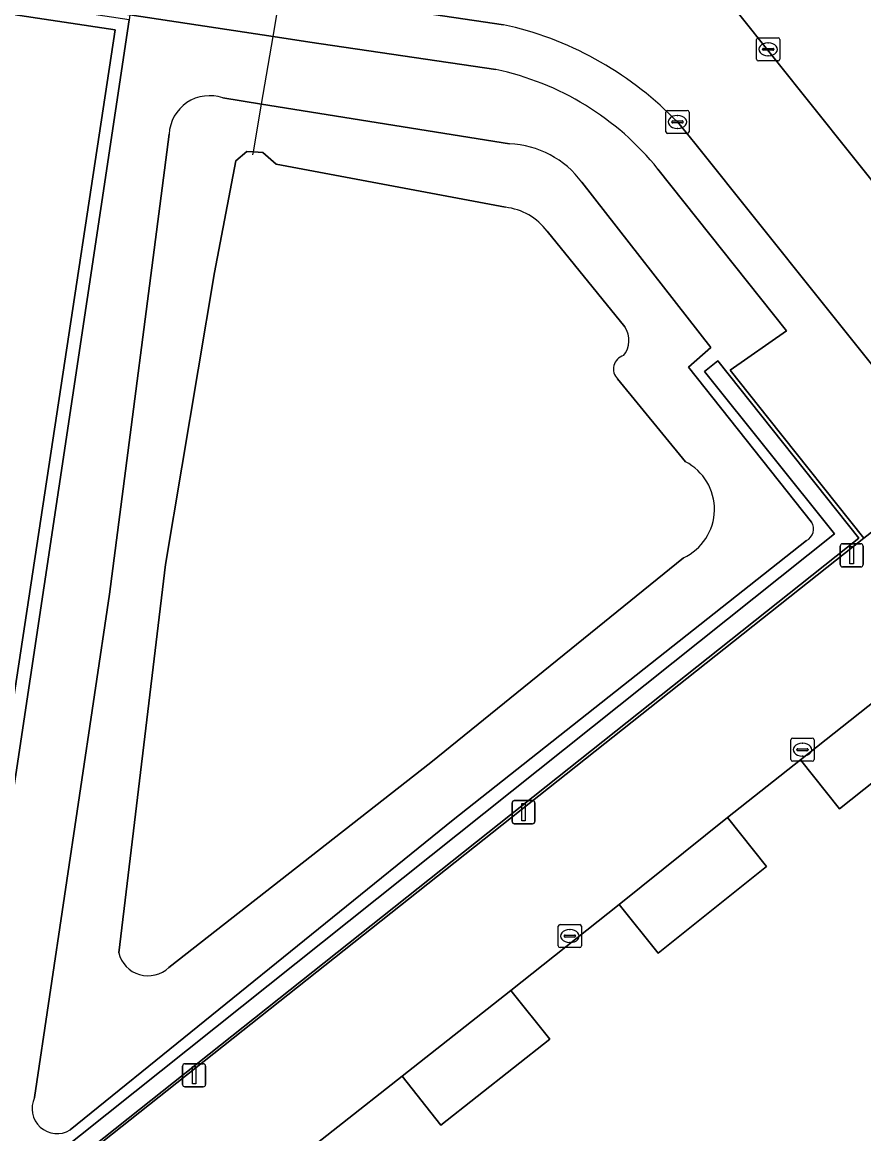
# Model space of a CAD drawing. Extents: x 164148 to 165261, y 382513 to 383432.
# Drawn here: x 165016.8 to 165053.17, y 382717.7 to 382765.77 of the extents above; entities that cross this region are included whole.
import ezdxf

# ---------------------------------------------------------------- set-up
doc = ezdxf.new("R2010")
doc.units = 0
for name, color, linetype in [('IMGEO_Duiker', 7, 'Continuous'), ('IMGEO_Erf', 7, 'Continuous'), ('IMGEO_Groenvoorziening', 7, 'Continuous'), ('IMGEO_Kolk', 7, 'Continuous'), ('IMGEO_Lichtmast', 7, 'Continuous'), ('IMGEO_Meer_plas_ven_vijver', 7, 'Continuous'), ('IMGEO_Muur', 7, 'Continuous'), ('IMGEO_Pand', 7, 'Continuous'), ('IMGEO_Rijbaan_lokaal_open', 7, 'Continuous'), ('IMGEO_Voetpad_open', 7, 'Continuous')]:
    doc.layers.add(name, color=color, linetype=linetype)

msp = doc.modelspace()

# ---------------------------------------------------------------- linework, layer by layer
at = {"layer": 'IMGEO_Duiker'}
msp.add_lwpolyline([(165026.769, 382760.035), (165026.791, 382760.166), (165027.14, 382762.227), (165027.636, 382765.153), (165028.802, 382772.038), (165029.198, 382774.373)], dxfattribs=at)
at = {"layer": 'IMGEO_Erf'}
msp.add_lwpolyline([(165059.775, 382715.747), (165062.79, 382718.219), (165068.834, 382722.974), (165069.879, 382723.802), (165071.434, 382725.013), (165059.091, 382740.659), (165055.145, 382737.603), (165056.824, 382735.488), (165052.122, 382731.755), (165050.443, 382733.87), (165047.284, 382731.372), (165048.97, 382729.263), (165044.279, 382725.513), (165042.593, 382727.622), (165037.915, 382723.899), (165039.595, 382721.787), (165034.884, 382718.072), (165033.213, 382720.191), (165027.651, 382715.805)], dxfattribs=at)
at = {"layer": 'IMGEO_Groenvoorziening'}
for points in [[(164997.52, 382612.103), (165020.819, 382765.438), (164978.237, 382771.852), (164978.243, 382771.887), (164977.759, 382771.609), (164977.643, 382770.78), (164976.956, 382765.895), (164976.796, 382764.799), (164989.047, 382762.916), (164989.328, 382764.65), (164990.564, 382764.45), (164990.297, 382762.731), (165014.336, 382759.108), (165011.436, 382739.279), (164968.621, 382745.721), (164918.462, 382753.249), (164917.921, 382753.31), (164917.785, 382752.413), (164916.634, 382744.841), (164899.875, 382633.059)], [(165029.223, 382764.913), (165027.636, 382765.153), (165021.448, 382766.088), (165021.417, 382765.877), (165013.461, 382712.992), (165051.904, 382743.642), (165046.284, 382750.667), (165046.863, 382751.124), (165052.963, 382743.453), (165013.309, 382711.956), (164998.342, 382612.71), (165009.071, 382611.02), (165009.112, 382611.273), (164998.542, 382612.864), (165003.419, 382644.85), (165010.88, 382694.658), (165013.444, 382711.968), (165053.169, 382743.459), (165049.073, 382748.612), (165047.393, 382750.726), (165049.836, 382752.419), (165044.276, 382759.42)], [(165047.646, 382766.289), (165054.269, 382757.984), (165060.561, 382750.064), (165073.273, 382734.06), (165073.8, 382733.397), (165074.165, 382732.938), (165086.127, 382717.847), (165086.522, 382717.349), (165086.639, 382717.201), (165119.226, 382676.121), (165121.334, 382673.464), (165129.475, 382663.152), (165146.697, 382641.47)], [(165037.261, 382763.722), (165029.223, 382764.913)], [(165037.857, 382760.516), (165027.14, 382762.227), (165025.47, 382762.494)], [(165025.47, 382762.494), (165027.14, 382762.227), (165037.857, 382760.516)], [(165023.147, 382760.924), (165020.575, 382741.029), (165017.332, 382719.266)], [(165017.332, 382719.266), (165020.575, 382741.029), (165023.147, 382760.924)], [(165020.968, 382725.531), (165022.99, 382742.322), (165025.112, 382754.94), (165026.026, 382759.777), (165026.504, 382760.186), (165026.791, 382760.166), (165027.198, 382760.138), (165027.769, 382759.626), (165037.684, 382757.766)], [(165050.913, 382744.15), (165045.592, 382750.858), (165046.561, 382751.701), (165040.991, 382758.85)], [(165040.991, 382758.85), (165046.561, 382751.701), (165045.592, 382750.858), (165050.913, 382744.15)], [(165039.482, 382756.731), (165042.85, 382752.592)], [(165042.53, 382750.346), (165045.464, 382746.761)], [(165018.867, 382717.866), (165035.429, 382731.279), (165050.691, 382743.358)], [(165050.691, 382743.358), (165035.429, 382731.279), (165018.867, 382717.866)], [(165045.375, 382742.609), (165034.456, 382733.75), (165023.131, 382724.891)]]:
    msp.add_lwpolyline(points, dxfattribs=at)
for centre, radius, start, end in [((165034.741, 382751.743), 12.242, 38.8409, 78.121), ((165024.889, 382760.85), 1.743, 70.5291, 177.5765), ((165024.889, 382760.85), 1.743, 70.5291, 177.5765), ((165037.663, 382756.371), 4.15, 36.6881, 87.3227), ((165037.663, 382756.371), 4.15, 36.6881, 87.3227), ((165037.402, 382755.196), 2.585, 36.4162, 83.7309), ((165041.975, 382752.018), 1.046, 320.5305, 33.2789), ((165042.954, 382750.775), 0.603, 106.433, 225.3607), ((165044.407, 382744.707), 2.31, 294.7611, 62.783), ((165050.457, 382743.851), 0.546, 295.4197, 33.2636), ((165050.457, 382743.851), 0.546, 295.4197, 33.2636), ((165022.234, 382725.834), 1.302, 193.4792, 313.5554), ((165018.304, 382718.79), 1.082, 153.898, 301.3691), ((165018.304, 382718.79), 1.082, 153.898, 301.3691)]:
    msp.add_arc(centre, radius, start, end, dxfattribs=at)
at = {"layer": 'IMGEO_Kolk'}
for p, q in [((165048.539, 382764.171), (165048.539, 382765.023)), ((165048.614, 382765.097), (165049.466, 382765.097)), ((165049.54, 382765.023), (165049.54, 382764.171)), ((165048.798, 382764.591), (165048.798, 382764.603)), ((165049.236, 382764.554), (165048.838, 382764.554)), ((165048.841, 382764.64), (165049.239, 382764.64)), ((165049.027, 382764.877), (165049.052, 382764.877)), ((165049.282, 382764.603), (165049.282, 382764.591)), ((165049.466, 382764.097), (165048.614, 382764.097)), ((165049.05, 382764.317), (165049.025, 382764.317)), ((165044.616, 382761.031), (165044.616, 382761.883)), ((165044.691, 382761.957), (165045.543, 382761.957)), ((165045.104, 382761.737), (165045.129, 382761.737)), ((165045.617, 382761.883), (165045.617, 382761.031)), ((165044.875, 382761.451), (165044.875, 382761.463)), ((165045.313, 382761.414), (165044.915, 382761.414)), ((165044.918, 382761.5), (165045.316, 382761.5)), ((165045.127, 382761.177), (165045.102, 382761.177)), ((165045.359, 382761.463), (165045.359, 382761.451)), ((165045.543, 382760.957), (165044.691, 382760.957)), ((165050.02, 382733.884), (165050.02, 382734.736)), ((165050.095, 382734.81), (165050.947, 382734.81)), ((165051.021, 382734.736), (165051.021, 382733.884)), ((165050.279, 382734.304), (165050.279, 382734.316)), ((165050.717, 382734.267), (165050.319, 382734.267)), ((165050.322, 382734.353), (165050.72, 382734.353)), ((165050.508, 382734.59), (165050.533, 382734.59)), ((165050.763, 382734.316), (165050.763, 382734.304)), ((165050.947, 382733.81), (165050.095, 382733.81)), ((165050.531, 382734.03), (165050.506, 382734.03)), ((165039.966, 382725.825), (165039.966, 382726.677)), ((165040.041, 382726.751), (165040.893, 382726.751)), ((165040.454, 382726.531), (165040.479, 382726.531)), ((165040.967, 382726.677), (165040.967, 382725.825)), ((165040.225, 382726.245), (165040.225, 382726.257)), ((165040.663, 382726.208), (165040.265, 382726.208)), ((165040.268, 382726.294), (165040.666, 382726.294)), ((165040.709, 382726.257), (165040.709, 382726.245)), ((165040.893, 382725.751), (165040.041, 382725.751)), ((165040.477, 382725.971), (165040.452, 382725.971))]:
    msp.add_line(p, q, dxfattribs=at)
for points in [[(165048.539, 382764.171), (165048.539, 382765.023)], [(165048.614, 382765.097), (165049.466, 382765.097)], [(165049.54, 382765.023), (165049.54, 382764.171)], [(165049.466, 382764.097), (165048.614, 382764.097)], [(165044.616, 382761.031), (165044.616, 382761.883)], [(165044.691, 382761.957), (165045.543, 382761.957)], [(165045.617, 382761.883), (165045.617, 382761.031)], [(165045.543, 382760.957), (165044.691, 382760.957)], [(165050.02, 382733.884), (165050.02, 382734.736)], [(165050.095, 382734.81), (165050.947, 382734.81)], [(165051.021, 382734.736), (165051.021, 382733.884)], [(165050.947, 382733.81), (165050.095, 382733.81)], [(165039.966, 382725.825), (165039.966, 382726.677)], [(165040.041, 382726.751), (165040.893, 382726.751)], [(165040.967, 382726.677), (165040.967, 382725.825)], [(165040.893, 382725.751), (165040.041, 382725.751)]]:
    msp.add_lwpolyline(points, dxfattribs=at)
for centre, radius, start, end in [((165048.616, 382765.021), 0.0765, 91.552, 178.448), ((165048.616, 382765.021), 0.0765, 91.552, 178.448), ((165049.464, 382765.021), 0.0765, 1.552, 88.448), ((165049.464, 382765.021), 0.0765, 1.552, 88.448), ((165048.838, 382764.6), 0.0403, 85.8775, 175.7526), ((165048.835, 382764.59), 0.0366, 178.938, 274.7102), ((165049.239, 382764.597), 0.043, 264.8664, 352.4533), ((165049.243, 382764.602), 0.0386, 1.7309, 96.639), ((165048.616, 382764.173), 0.0765, 181.552, 268.448), ((165048.616, 382764.173), 0.0765, 181.552, 268.448), ((165049.464, 382764.173), 0.0765, 271.552, 358.448), ((165049.464, 382764.173), 0.0765, 271.552, 358.448), ((165044.693, 382761.881), 0.0765, 91.552, 178.448), ((165044.693, 382761.881), 0.0765, 91.552, 178.448), ((165045.541, 382761.881), 0.0765, 1.552, 88.448), ((165045.541, 382761.881), 0.0765, 1.552, 88.448), ((165044.915, 382761.46), 0.0403, 85.8775, 175.7526), ((165044.912, 382761.45), 0.0366, 178.938, 274.7102), ((165045.316, 382761.457), 0.043, 264.8664, 352.4533), ((165045.32, 382761.462), 0.0386, 1.7309, 96.639), ((165044.693, 382761.033), 0.0765, 181.552, 268.448), ((165044.693, 382761.033), 0.0765, 181.552, 268.448), ((165045.541, 382761.033), 0.0765, 271.552, 358.448), ((165045.541, 382761.033), 0.0765, 271.552, 358.448), ((165050.097, 382734.734), 0.0765, 91.552, 178.448), ((165050.097, 382734.734), 0.0765, 91.552, 178.448), ((165050.945, 382734.734), 0.0765, 1.552, 88.448), ((165050.945, 382734.734), 0.0765, 1.552, 88.448), ((165050.319, 382734.313), 0.0403, 85.8775, 175.7526), ((165050.316, 382734.303), 0.0366, 178.938, 274.7102), ((165050.72, 382734.31), 0.043, 264.8664, 352.4533), ((165050.724, 382734.315), 0.0386, 1.7309, 96.639), ((165050.097, 382733.886), 0.0765, 181.552, 268.448), ((165050.097, 382733.886), 0.0765, 181.552, 268.448), ((165050.945, 382733.886), 0.0765, 271.552, 358.448), ((165050.945, 382733.886), 0.0765, 271.552, 358.448), ((165040.043, 382726.675), 0.0765, 91.552, 178.448), ((165040.043, 382726.675), 0.0765, 91.552, 178.448), ((165040.891, 382726.675), 0.0765, 1.552, 88.448), ((165040.891, 382726.675), 0.0765, 1.552, 88.448), ((165040.265, 382726.254), 0.0403, 85.8775, 175.7526), ((165040.262, 382726.244), 0.0366, 178.938, 274.7102), ((165040.666, 382726.251), 0.043, 264.8664, 352.4533), ((165040.67, 382726.256), 0.0386, 1.7309, 96.639), ((165040.043, 382725.827), 0.0765, 181.552, 268.448), ((165040.043, 382725.827), 0.0765, 181.552, 268.448), ((165040.891, 382725.827), 0.0765, 271.552, 358.448), ((165040.891, 382725.827), 0.0765, 271.552, 358.448)]:
    msp.add_arc(centre, radius, start, end, dxfattribs=at)
for centre, major_axis, ratio, start_param, end_param in [((165049.026, 382764.597), (-0.387, 0.002), 0.722429, 4.712389, 7.853982), ((165049.051, 382764.597), (-0.39, 0.002), 0.717154, 1.570796, 4.712389), ((165045.103, 382761.457), (-0.387, 0.002), 0.722429, 4.712389, 7.853982), ((165045.128, 382761.457), (-0.39, 0.002), 0.717154, 1.570796, 4.712389), ((165050.507, 382734.31), (-0.387, 0.002), 0.722429, 4.712389, 7.853982), ((165050.532, 382734.31), (-0.39, 0.002), 0.717154, 1.570796, 4.712389), ((165040.453, 382726.251), (-0.387, 0.002), 0.722429, 4.712389, 7.853982), ((165040.478, 382726.251), (-0.39, 0.002), 0.717154, 1.570796, 4.712389)]:
    msp.add_ellipse(centre, major_axis=major_axis, ratio=ratio, start_param=start_param, end_param=end_param, dxfattribs=at)
at = {"layer": 'IMGEO_Lichtmast'}
for p, q in [((165052.153, 382742.316), (165052.153, 382743.116)), ((165052.153, 382743.116), (165052.153, 382742.316)), ((165052.253, 382743.216), (165053.043, 382743.216)), ((165053.043, 382743.216), (165052.253, 382743.216)), ((165053.143, 382743.116), (165053.143, 382742.316)), ((165053.143, 382742.316), (165053.143, 382743.116)), ((165053.043, 382742.216), (165052.253, 382742.216)), ((165052.253, 382742.216), (165053.043, 382742.216)), ((165037.966, 382731.209), (165037.966, 382732.009)), ((165037.966, 382732.009), (165037.966, 382731.209)), ((165038.066, 382732.109), (165038.856, 382732.109)), ((165038.856, 382732.109), (165038.066, 382732.109)), ((165038.956, 382732.009), (165038.956, 382731.209)), ((165038.956, 382731.209), (165038.956, 382732.009)), ((165038.856, 382731.109), (165038.066, 382731.109)), ((165038.066, 382731.109), (165038.856, 382731.109)), ((165023.73, 382719.832), (165023.73, 382720.632)), ((165023.73, 382720.632), (165023.73, 382719.832)), ((165023.83, 382720.732), (165024.62, 382720.732)), ((165024.62, 382720.732), (165023.83, 382720.732)), ((165024.72, 382720.632), (165024.72, 382719.832)), ((165024.72, 382719.832), (165024.72, 382720.632)), ((165024.62, 382719.732), (165023.83, 382719.732)), ((165023.83, 382719.732), (165024.62, 382719.732))]:
    msp.add_line(p, q, dxfattribs=at)
for points in [[(165052.573, 382743.091), (165052.723, 382743.091), (165052.723, 382742.341), (165052.573, 382742.341), (165052.573, 382743.091)], [(165038.386, 382731.984), (165038.536, 382731.984), (165038.536, 382731.234), (165038.386, 382731.234), (165038.386, 382731.984)], [(165024.15, 382720.607), (165024.3, 382720.607), (165024.3, 382719.857), (165024.15, 382719.857), (165024.15, 382720.607)]]:
    msp.add_lwpolyline(points, dxfattribs=at)
for centre, start, end in [((165052.253, 382743.116), 90, 180), ((165052.253, 382743.116), 90, 180), ((165053.043, 382743.116), 0, 90), ((165053.043, 382743.116), 360, 90), ((165052.253, 382742.316), 180, 270), ((165052.253, 382742.316), 180, 270), ((165053.043, 382742.316), 270, 0), ((165053.043, 382742.316), 270, 0), ((165038.066, 382732.009), 90, 180), ((165038.066, 382732.009), 90, 180), ((165038.856, 382732.009), 0, 90), ((165038.856, 382732.009), 360, 90), ((165038.066, 382731.209), 180, 270), ((165038.066, 382731.209), 180, 270), ((165038.856, 382731.209), 270, 0), ((165038.856, 382731.209), 270, 0), ((165023.83, 382720.632), 90, 180), ((165023.83, 382720.632), 90, 180), ((165024.62, 382720.632), 0, 90), ((165024.62, 382720.632), 360, 90), ((165023.83, 382719.832), 180, 270), ((165023.83, 382719.832), 180, 270), ((165024.62, 382719.832), 270, 0), ((165024.62, 382719.832), 270, 0)]:
    msp.add_arc(centre, 0.1, start, end, dxfattribs=at)
at = {"layer": 'IMGEO_Meer_plas_ven_vijver'}
for points in [[(165037.684, 382757.766), (165027.769, 382759.626), (165027.198, 382760.138), (165026.791, 382760.166), (165026.504, 382760.186), (165026.026, 382759.777), (165025.112, 382754.94), (165022.99, 382742.322), (165020.968, 382725.531)], [(165042.85, 382752.592), (165039.482, 382756.731)], [(165045.464, 382746.761), (165042.53, 382750.346)], [(165023.131, 382724.891), (165034.456, 382733.75), (165045.375, 382742.609)]]:
    msp.add_lwpolyline(points, dxfattribs=at)
for centre, radius, start, end in [((165037.402, 382755.196), 2.585, 36.4162, 83.7309), ((165041.975, 382752.018), 1.046, 320.5305, 33.2789), ((165042.954, 382750.775), 0.603, 106.433, 225.3607), ((165044.407, 382744.707), 2.31, 294.7611, 62.783), ((165022.234, 382725.834), 1.302, 193.4792, 313.5554)]:
    msp.add_arc(centre, radius, start, end, dxfattribs=at)
at = {"layer": 'IMGEO_Muur'}
msp.add_lwpolyline([(164922.444, 382780.701), (164922.379, 382780.213), (164978.243, 382771.887), (164978.237, 382771.852), (165020.819, 382765.438), (164997.52, 382612.103), (165008.953, 382610.331), (165009.071, 382611.02), (164998.342, 382612.71), (165013.309, 382711.956), (165052.963, 382743.453), (165046.863, 382751.124), (165046.284, 382750.667), (165051.904, 382743.642), (165013.461, 382712.992), (165021.417, 382765.877), (164978.327, 382772.394), (164978.319, 382772.347)], close=True, dxfattribs=at)
at = {"layer": 'IMGEO_Pand'}
for points in [[(165056.824, 382735.488), (165055.145, 382737.603), (165050.443, 382733.87), (165052.122, 382731.755)], [(165048.97, 382729.263), (165047.284, 382731.372), (165042.593, 382727.622), (165044.279, 382725.513)], [(165039.595, 382721.787), (165037.915, 382723.899), (165033.213, 382720.191), (165034.884, 382718.072)]]:
    msp.add_lwpolyline(points, close=True, dxfattribs=at)
at = {"layer": 'IMGEO_Rijbaan_lokaal_open'}
for points in [[(164991.105, 382777.717), (164991.2, 382778.466), (164990.931, 382778.502), (164990.853, 382777.76), (164971.059, 382780.72), (164971.163, 382781.459), (164970.897, 382781.5), (164970.742, 382780.765), (164952.061, 382783.58), (164952.161, 382784.322), (164951.9, 382784.367), (164951.775, 382783.642), (164932.756, 382786.49), (164932.865, 382787.235), (164932.64, 382787.291), (164932.483, 382786.528), (164930.899, 382786.746), (164930.148, 382781.796), (165029.503, 382766.864), (165037.597, 382765.661)], [(165044.946, 382761.622), (165045.117, 382761.457), (165045.875, 382760.542), (165051.257, 382753.793), (165056.624, 382747.089), (165057.084, 382746.514), (165060.715, 382741.896), (165069.358, 382730.956), (165069.887, 382730.286), (165073.8, 382733.397), (165073.273, 382734.06), (165060.561, 382750.064), (165054.269, 382757.984), (165047.646, 382766.289)], [(165027.651, 382715.805), (165033.213, 382720.191), (165037.915, 382723.899), (165042.593, 382727.622), (165047.284, 382731.372), (165050.443, 382733.87), (165055.145, 382737.603), (165059.091, 382740.659), (165059.877, 382741.231), (165056.218, 382745.838), (165053.169, 382743.459), (165013.444, 382711.968)]]:
    msp.add_lwpolyline(points, dxfattribs=at)
msp.add_arc((165034.475, 382751.276), 14.72, 44.6576, 77.7561, dxfattribs=at)
at = {"layer": 'IMGEO_Voetpad_open'}
for points in [[(164930.148, 382781.796), (164922.741, 382782.898), (164922.449, 382780.963), (165019.888, 382766.324), (165021.448, 382766.088), (165027.636, 382765.153), (165029.223, 382764.913), (165037.261, 382763.722)], [(165037.597, 382765.661), (165029.503, 382766.864), (164930.148, 382781.796)], [(165044.276, 382759.42), (165049.836, 382752.419), (165047.393, 382750.726), (165049.073, 382748.612), (165053.169, 382743.459), (165056.218, 382745.838), (165057.084, 382746.514), (165056.624, 382747.089), (165051.257, 382753.793), (165045.875, 382760.542), (165045.117, 382761.457), (165044.946, 382761.622)]]:
    msp.add_lwpolyline(points, dxfattribs=at)
for centre, radius, start, end in [((165034.475, 382751.276), 14.72, 44.6576, 77.7561), ((165034.741, 382751.743), 12.242, 38.8409, 78.121)]:
    msp.add_arc(centre, radius, start, end, dxfattribs=at)

doc.saveas('drawing.dxf')
